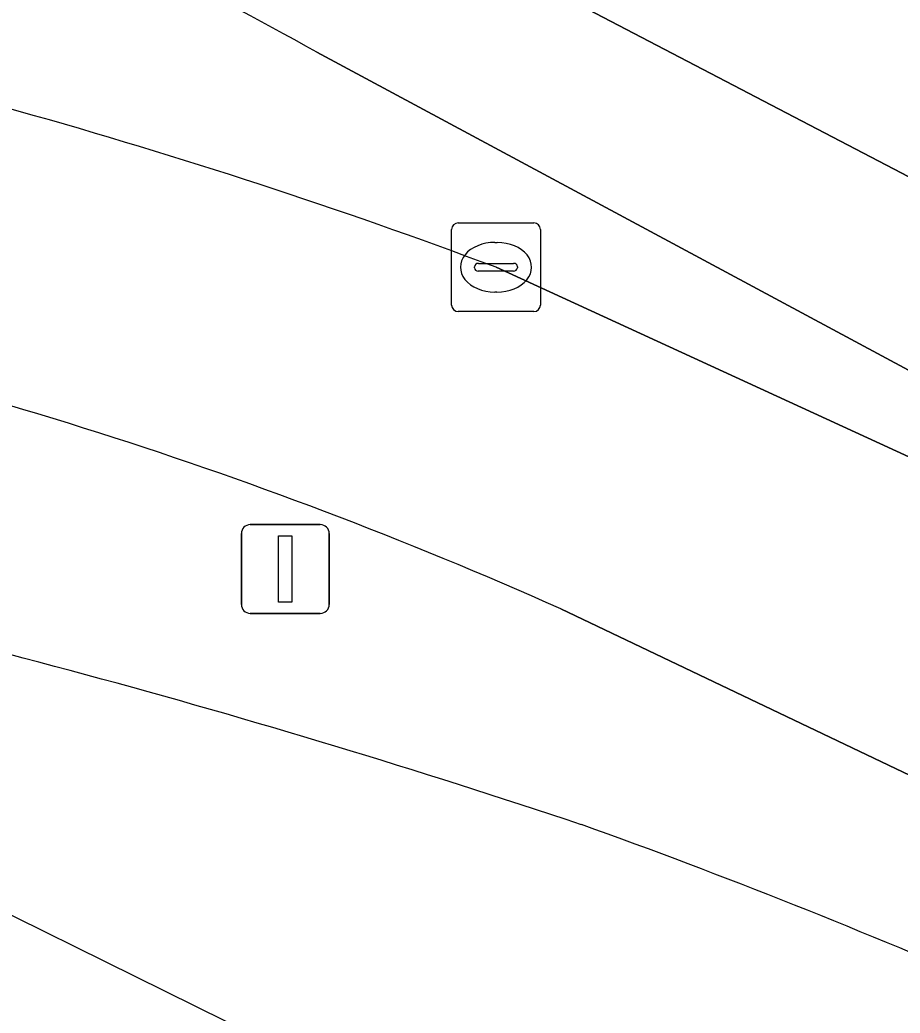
# Model space of a CAD drawing. Extents: x 159489 to 160304, y 383825 to 384531.
# Drawn here: x 159639.09 to 159649.02, y 384074.26 to 384085.45 of the extents above; entities that cross this region are included whole.
import ezdxf

# ---------------------------------------------------------------- set-up
doc = ezdxf.new("R2010")
doc.units = 0
for name, color, linetype in [('IMGEO_Fietspad_gesloten', 7, 'Continuous'), ('IMGEO_Groenvoorziening', 7, 'Continuous'), ('IMGEO_Haag', 7, 'Continuous'), ('IMGEO_Kolk', 7, 'Continuous'), ('IMGEO_Lichtmast', 7, 'Continuous'), ('IMGEO_OVBaan_gesloten', 7, 'Continuous'), ('IMGEO_Rijbaan_lokaal_gesloten', 7, 'Continuous'), ('IMGEO_Verkeerseiland_open', 7, 'Continuous'), ('IMGEO_Voetpad_open', 7, 'Continuous')]:
    doc.layers.add(name, color=color, linetype=linetype)

msp = doc.modelspace()

# ---------------------------------------------------------------- linework, layer by layer
at = {"layer": 'IMGEO_Fietspad_gesloten'}
for points in [[(159693.711, 384060.079), (159674.707, 384070.073), (159670.991, 384072.027), (159669.209, 384072.964), (159665.524, 384074.945), (159661.738, 384076.981), (159654.281, 384080.99), (159642.056, 384087.372)], [(159642.439, 384085.088), (159652.872, 384079.481), (159668.485, 384071.248), (159684.302, 384062.68), (159693.034, 384058.215)]]:
    msp.add_lwpolyline(points, dxfattribs=at)
msp.add_arc((159627.765, 384059.344), 29.633, 60.3173, 77.9091, dxfattribs=at)
at = {"layer": 'IMGEO_Groenvoorziening'}
msp.add_lwpolyline([(159692.099, 384053.993), (159649.297, 384076.854), (159645.19, 384078.814)], dxfattribs=at)
for centre, radius, start, end in [((159624.747, 384032.975), 50.191, 65.9643, 79.1033), ((159613.796, 383981.883), 99.65, 71.49435, 78.20897), ((159620.314, 384006.284), 74.459, 62.39501, 70.29055)]:
    msp.add_arc(centre, radius, start, end, dxfattribs=at)
at = {"layer": 'IMGEO_Haag'}
msp.add_lwpolyline([(159649.297, 384076.854), (159645.19, 384078.814)], dxfattribs=at)
for centre, radius, start, end in [((159624.747, 384032.975), 50.191, 65.9643, 79.1033), ((159613.796, 383981.883), 99.65, 71.49435, 78.20897), ((159620.314, 384006.284), 74.459, 62.39501, 70.29055)]:
    msp.add_arc(centre, radius, start, end, dxfattribs=at)
at = {"layer": 'IMGEO_Kolk'}
for p, q in [((159643.96, 384082.239), (159643.96, 384083.091)), ((159644.035, 384083.165), (159644.887, 384083.165)), ((159644.961, 384083.091), (159644.961, 384082.239)), ((159644.448, 384082.945), (159644.473, 384082.945)), ((159644.219, 384082.659), (159644.219, 384082.671)), ((159644.657, 384082.622), (159644.259, 384082.622)), ((159644.262, 384082.708), (159644.66, 384082.708)), ((159644.703, 384082.671), (159644.703, 384082.659)), ((159644.471, 384082.385), (159644.446, 384082.385)), ((159644.887, 384082.165), (159644.035, 384082.165))]:
    msp.add_line(p, q, dxfattribs=at)
for points in [[(159643.96, 384082.239), (159643.96, 384083.091)], [(159644.035, 384083.165), (159644.887, 384083.165)], [(159644.961, 384083.091), (159644.961, 384082.239)], [(159644.887, 384082.165), (159644.035, 384082.165)]]:
    msp.add_lwpolyline(points, dxfattribs=at)
for centre, radius, start, end in [((159644.037, 384083.089), 0.0765, 91.552, 178.448), ((159644.037, 384083.089), 0.0765, 91.552, 178.448), ((159644.885, 384083.089), 0.0765, 1.552, 88.448), ((159644.885, 384083.089), 0.0765, 1.552, 88.448), ((159644.259, 384082.668), 0.0403, 85.8775, 175.7526), ((159644.256, 384082.658), 0.0366, 178.938, 274.7102), ((159644.66, 384082.665), 0.043, 264.8664, 352.4533), ((159644.664, 384082.67), 0.0386, 1.7309, 96.639), ((159644.037, 384082.241), 0.0765, 181.552, 268.448), ((159644.037, 384082.241), 0.0765, 181.552, 268.448), ((159644.885, 384082.241), 0.0765, 271.552, 358.448), ((159644.885, 384082.241), 0.0765, 271.552, 358.448)]:
    msp.add_arc(centre, radius, start, end, dxfattribs=at)
for centre, major_axis, ratio, start_param, end_param in [((159644.447, 384082.665), (-0.387, 0.002), 0.722429, 4.712389, 7.853982), ((159644.472, 384082.665), (-0.39, 0.002), 0.717154, 1.570796, 4.712389)]:
    msp.add_ellipse(centre, major_axis=major_axis, ratio=ratio, start_param=start_param, end_param=end_param, dxfattribs=at)
at = {"layer": 'IMGEO_Lichtmast'}
for p, q in [((159641.69, 384079.763), (159642.48, 384079.763)), ((159642.48, 384079.763), (159641.69, 384079.763)), ((159641.59, 384078.863), (159641.59, 384079.663)), ((159641.59, 384079.663), (159641.59, 384078.863)), ((159642.58, 384079.663), (159642.58, 384078.863)), ((159642.58, 384078.863), (159642.58, 384079.663)), ((159642.48, 384078.763), (159641.69, 384078.763)), ((159641.69, 384078.763), (159642.48, 384078.763))]:
    msp.add_line(p, q, dxfattribs=at)
msp.add_lwpolyline([(159642.01, 384079.638), (159642.16, 384079.638), (159642.16, 384078.888), (159642.01, 384078.888), (159642.01, 384079.638)], dxfattribs=at)
for centre, start, end in [((159641.69, 384079.663), 90, 180), ((159641.69, 384079.663), 90, 180), ((159642.48, 384079.663), 0, 90), ((159642.48, 384079.663), 360, 90), ((159641.69, 384078.863), 180, 270), ((159641.69, 384078.863), 180, 270), ((159642.48, 384078.863), 270, 0), ((159642.48, 384078.863), 270, 0)]:
    msp.add_arc(centre, 0.1, start, end, dxfattribs=at)
at = {"layer": 'IMGEO_OVBaan_gesloten'}
msp.add_lwpolyline([(159634.159, 384079.431), (159633.004, 384079.639), (159632.93, 384078.359), (159641.75, 384073.998)], dxfattribs=at)
for centre, radius, start, end in [((159613.796, 383981.883), 99.65, 71.49435, 78.20897), ((159620.314, 384006.284), 74.459, 62.39501, 70.29055)]:
    msp.add_arc(centre, radius, start, end, dxfattribs=at)
at = {"layer": 'IMGEO_Rijbaan_lokaal_gesloten'}
for points in [[(159692.672, 384057.392), (159691.913, 384057.89), (159682.26, 384062.932), (159666.836, 384071.237), (159650.603, 384079.842), (159644.461, 384082.665)], [(159645.19, 384078.814), (159649.297, 384076.854), (159692.099, 384053.993)]]:
    msp.add_lwpolyline(points, dxfattribs=at)
for centre, radius, start, end in [((159621.307, 384020.932), 65.932, 69.44045, 79.27193), ((159624.747, 384032.975), 50.191, 65.9643, 79.1033)]:
    msp.add_arc(centre, radius, start, end, dxfattribs=at)
at = {"layer": 'IMGEO_Verkeerseiland_open'}
for points in [[(159693.034, 384058.215), (159684.302, 384062.68), (159668.485, 384071.248), (159652.872, 384079.481), (159642.439, 384085.088)], [(159644.461, 384082.665), (159650.603, 384079.842), (159666.836, 384071.237), (159682.26, 384062.932), (159691.913, 384057.89), (159692.672, 384057.392)]]:
    msp.add_lwpolyline(points, dxfattribs=at)
for centre, radius, start, end in [((159627.765, 384059.344), 29.633, 60.3173, 77.9091), ((159621.307, 384020.932), 65.932, 69.44045, 79.27193)]:
    msp.add_arc(centre, radius, start, end, dxfattribs=at)
at = {"layer": 'IMGEO_Voetpad_open'}
msp.add_lwpolyline([(159642.056, 384087.372), (159654.281, 384080.99), (159661.738, 384076.981), (159665.524, 384074.945), (159669.209, 384072.964), (159670.991, 384072.027), (159674.707, 384070.073), (159693.711, 384060.079)], dxfattribs=at)

doc.saveas('drawing.dxf')
